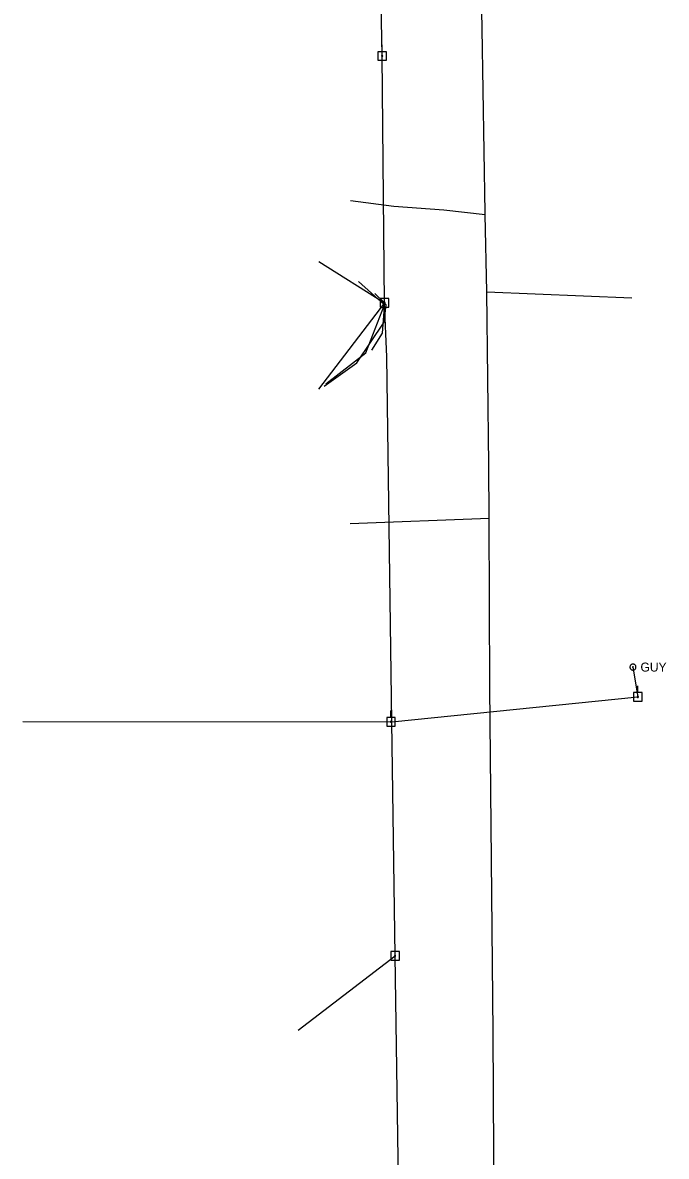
# Model space of a CAD drawing. Extents: x 600849 to 606371, y 330010 to 403088.
# Drawn here: x 601714.5 to 601989.7, y 392243.7 to 392728.6 of the extents above; entities that cross this region are included whole.
import ezdxf

# ---------------------------------------------------------------- set-up
doc = ezdxf.new("R2010")
doc.units = 0
for name, color, linetype in [('E_UTL_E_UG', 7, 'Continuous'), ('E_UTL_EGuyWire', 7, 'Continuous'), ('E_UTL_EPowerPole', 7, 'Continuous'), ('E_UTL_FO_UG', 7, 'Continuous'), ('E_UTL_G_UG', 7, 'Continuous'), ('E_UTL_Overhead', 7, 'Continuous'), ('E_UTL_T_UG', 7, 'Continuous')]:
    doc.layers.add(name, color=color, linetype=linetype)

msp = doc.modelspace()

# ---------------------------------------------------------------- linework, layer by layer
at = {"layer": 'E_UTL_E_UG'}
for points in [[(601843.45, 392573.13), (601857.37, 392583.04), (601869.02, 392600.45), (601869.92, 392607.93), (601869.22, 392608.73)], [(601869.22, 392608.73), (601868.27, 392595.71), (601863.61, 392588.43)]]:
    msp.add_lwpolyline(points, dxfattribs=at)
at = {"layer": 'E_UTL_EGuyWire'}
msp.add_line((601975.41, 392452.93), (601977.49, 392440.2), dxfattribs=at)
for points in [[(601976.69, 392452.93), (601976.67, 392453.18), (601976.6, 392453.41), (601976.49, 392453.63), (601976.34, 392453.82), (601976.15, 392453.98), (601975.94, 392454.1), (601975.71, 392454.18), (601975.47, 392454.21), (601975.23, 392454.2), (601974.99, 392454.15), (601974.77, 392454.04), (601974.57, 392453.9), (601974.4, 392453.73), (601974.27, 392453.52), (601974.18, 392453.29), (601974.13, 392453.06), (601974.13, 392452.81), (601974.18, 392452.57), (601974.27, 392452.35), (601974.4, 392452.14), (601974.57, 392451.96), (601974.77, 392451.82), (601974.99, 392451.72), (601975.23, 392451.66), (601975.47, 392451.65), (601975.71, 392451.69), (601975.94, 392451.77), (601976.15, 392451.89), (601976.34, 392452.05), (601976.49, 392452.24), (601976.6, 392452.46), (601976.67, 392452.69), (601976.69, 392452.93)], [(601975.57, 392452.93), (601975.57, 392452.96), (601975.56, 392452.99), (601975.55, 392453.02), (601975.53, 392453.04), (601975.5, 392453.06), (601975.48, 392453.08), (601975.45, 392453.09), (601975.42, 392453.09), (601975.39, 392453.09), (601975.36, 392453.08), (601975.33, 392453.07), (601975.31, 392453.05), (601975.28, 392453.03), (601975.27, 392453.01), (601975.26, 392452.98), (601975.25, 392452.95), (601975.25, 392452.92), (601975.26, 392452.89), (601975.27, 392452.86), (601975.28, 392452.83), (601975.31, 392452.81), (601975.33, 392452.79), (601975.36, 392452.78), (601975.39, 392452.77), (601975.42, 392452.77), (601975.45, 392452.78), (601975.48, 392452.79), (601975.5, 392452.8), (601975.53, 392452.82), (601975.55, 392452.85), (601975.56, 392452.87), (601975.57, 392452.9), (601975.57, 392452.93)]]:
    msp.add_lwpolyline(points, dxfattribs=at)
at = {"layer": 'E_UTL_EPowerPole'}
for points in [[(601870.02, 392716.15), (601866.33, 392716.15)], [(601866.33, 392716.15), (601866.33, 392712.46)], [(601868.44, 392714.31), (601868.44, 392714.35), (601868.43, 392714.4), (601868.4, 392714.44), (601868.38, 392714.47), (601868.34, 392714.5), (601868.3, 392714.53), (601868.26, 392714.54), (601868.22, 392714.55), (601868.17, 392714.54), (601868.13, 392714.53), (601868.09, 392714.51), (601868.05, 392714.49), (601868.02, 392714.46), (601867.99, 392714.42), (601867.98, 392714.38), (601867.97, 392714.33), (601867.97, 392714.29), (601867.98, 392714.24), (601867.99, 392714.2), (601868.02, 392714.16), (601868.05, 392714.13), (601868.09, 392714.1), (601868.13, 392714.08), (601868.17, 392714.07), (601868.22, 392714.07), (601868.26, 392714.08), (601868.3, 392714.09), (601868.34, 392714.11), (601868.38, 392714.14), (601868.4, 392714.18), (601868.43, 392714.22), (601868.44, 392714.26), (601868.44, 392714.31)], [(601868.17, 392716.15), (601868.17, 392719.06)], [(601870.02, 392712.46), (601870.02, 392716.15)], [(601866.33, 392712.46), (601870.02, 392712.46)], [(601869.18, 392610.58), (601869.18, 392613.49)], [(601871.03, 392610.58), (601867.34, 392610.58)], [(601867.34, 392610.58), (601867.34, 392606.89)], [(601869.45, 392608.73), (601869.45, 392608.78), (601869.44, 392608.82), (601869.42, 392608.86), (601869.39, 392608.9), (601869.35, 392608.93), (601869.32, 392608.95), (601869.27, 392608.97), (601869.23, 392608.97), (601869.18, 392608.97), (601869.14, 392608.96), (601869.1, 392608.94), (601869.06, 392608.91), (601869.03, 392608.88), (601869, 392608.84), (601868.99, 392608.8), (601868.98, 392608.76), (601868.98, 392608.71), (601868.99, 392608.67), (601869, 392608.63), (601869.03, 392608.59), (601869.06, 392608.55), (601869.1, 392608.53), (601869.14, 392608.51), (601869.18, 392608.5), (601869.23, 392608.5), (601869.27, 392608.5), (601869.32, 392608.52), (601869.35, 392608.54), (601869.39, 392608.57), (601869.42, 392608.61), (601869.44, 392608.65), (601869.45, 392608.69), (601869.45, 392608.73)], [(601871.03, 392606.89), (601871.03, 392610.58)], [(601867.34, 392606.89), (601871.03, 392606.89)], [(601977.46, 392442.04), (601977.46, 392444.95)], [(601979.3, 392442.04), (601975.61, 392442.04)], [(601975.61, 392442.04), (601975.61, 392438.35)], [(601975.61, 392438.35), (601979.3, 392438.35)], [(601977.73, 392440.2), (601977.72, 392440.24), (601977.71, 392440.29), (601977.69, 392440.33), (601977.66, 392440.36), (601977.63, 392440.39), (601977.59, 392440.42), (601977.54, 392440.43), (601977.5, 392440.44), (601977.45, 392440.44), (601977.41, 392440.42), (601977.37, 392440.41), (601977.33, 392440.38), (601977.3, 392440.35), (601977.28, 392440.31), (601977.26, 392440.27), (601977.25, 392440.22), (601977.25, 392440.18), (601977.26, 392440.13), (601977.28, 392440.09), (601977.3, 392440.05), (601977.33, 392440.02), (601977.37, 392439.99), (601977.41, 392439.97), (601977.45, 392439.96), (601977.5, 392439.96), (601977.54, 392439.97), (601977.59, 392439.98), (601977.63, 392440), (601977.66, 392440.03), (601977.69, 392440.07), (601977.71, 392440.11), (601977.72, 392440.15), (601977.73, 392440.2)], [(601979.3, 392438.35), (601979.3, 392442.04)], [(601871.97, 392431.4), (601871.97, 392434.31)], [(601873.81, 392431.4), (601870.13, 392431.4)], [(601870.13, 392431.4), (601870.13, 392427.71)], [(601872.24, 392429.56), (601872.24, 392429.6), (601872.22, 392429.64), (601872.2, 392429.68), (601872.17, 392429.72), (601872.14, 392429.75), (601872.1, 392429.77), (601872.06, 392429.79), (601872.01, 392429.79), (601871.97, 392429.79), (601871.92, 392429.78), (601871.88, 392429.76), (601871.85, 392429.74), (601871.81, 392429.7), (601871.79, 392429.66), (601871.77, 392429.62), (601871.76, 392429.58), (601871.76, 392429.53), (601871.77, 392429.49), (601871.79, 392429.45), (601871.81, 392429.41), (601871.85, 392429.37), (601871.88, 392429.35), (601871.92, 392429.33), (601871.97, 392429.32), (601872.01, 392429.32), (601872.06, 392429.32), (601872.1, 392429.34), (601872.14, 392429.36), (601872.17, 392429.39), (601872.2, 392429.43), (601872.22, 392429.47), (601872.24, 392429.51), (601872.24, 392429.56)], [(601873.81, 392427.71), (601873.81, 392431.4)], [(601870.13, 392427.71), (601873.81, 392427.71)], [(601873.71, 392331.27), (601873.71, 392334.18)], [(601875.55, 392331.27), (601871.86, 392331.27)], [(601871.86, 392331.27), (601871.86, 392327.58)], [(601871.86, 392327.58), (601875.55, 392327.58)], [(601873.98, 392329.43), (601873.97, 392329.47), (601873.96, 392329.51), (601873.94, 392329.55), (601873.91, 392329.59), (601873.88, 392329.62), (601873.84, 392329.64), (601873.79, 392329.66), (601873.75, 392329.66), (601873.7, 392329.66), (601873.66, 392329.65), (601873.62, 392329.63), (601873.58, 392329.61), (601873.55, 392329.57), (601873.53, 392329.53), (601873.51, 392329.49), (601873.5, 392329.45), (601873.5, 392329.4), (601873.51, 392329.36), (601873.53, 392329.32), (601873.55, 392329.28), (601873.58, 392329.24), (601873.62, 392329.22), (601873.66, 392329.2), (601873.7, 392329.19), (601873.75, 392329.19), (601873.79, 392329.19), (601873.84, 392329.21), (601873.88, 392329.23), (601873.91, 392329.26), (601873.94, 392329.3), (601873.96, 392329.34), (601873.97, 392329.38), (601873.98, 392329.43)], [(601875.55, 392327.58), (601875.55, 392331.27)]]:
    msp.add_lwpolyline(points, dxfattribs=at)
at = {"layer": 'E_UTL_FO_UG'}
msp.add_lwpolyline([(601869.22, 392608.73), (601865.11, 392612.69)], dxfattribs=at)
at = {"layer": 'E_UTL_G_UG'}
for points in [[(601916.13, 392218.9), (601915.69, 392296.65), (601914.21, 392444.23), (601913.96, 392516.62), (601913.82, 392539.34), (601912.91, 392613.4), (601912.21, 392646.56), (601912.21, 392647.26), (601910.96, 392725.9), (601909.76, 392786.36), (601909.89, 392868.02)], [(601854.63, 392652.5), (601873.19, 392650.01), (601894.62, 392648.57), (601912.21, 392646.56)], [(601912.91, 392613.4), (601974.94, 392610.89)], [(601854.46, 392514.36), (601913.96, 392516.62)]]:
    msp.add_lwpolyline(points, dxfattribs=at)
at = {"layer": 'E_UTL_Overhead'}
for points in [[(601907.1, 391854.69), (601905.56, 392020.78), (601905.94, 392023.14), (601875.85, 392185.04), (601873.74, 392329.43), (601872.33, 392429.59), (601870.13, 392585.69), (601869.22, 392608.73), (601868.2, 392714.31), (601867.05, 392774.38), (601866.29, 392804.61)], [(601841.07, 392626.45), (601869.22, 392608.73)], [(601869.22, 392608.73), (601840.92, 392571.77)], [(601714.54, 392429.66), (601872, 392429.56), (601872.33, 392429.59), (601977.49, 392440.2)], [(601832.32, 392297.59), (601873.74, 392329.43)]]:
    msp.add_lwpolyline(points, dxfattribs=at)
at = {"layer": 'E_UTL_T_UG'}
msp.add_lwpolyline([(601844.14, 392574.04), (601861.22, 392587.33), (601869.2, 392607.93), (601858.14, 392617.86)], dxfattribs=at)

# ---------------------------------------------------------------- texts
at = {"layer": 'E_UTL_EGuyWire'}
msp.add_text('GUY', height=3.85, dxfattribs=at).set_placement((601978.62, 392451.01))

doc.saveas('drawing.dxf')
